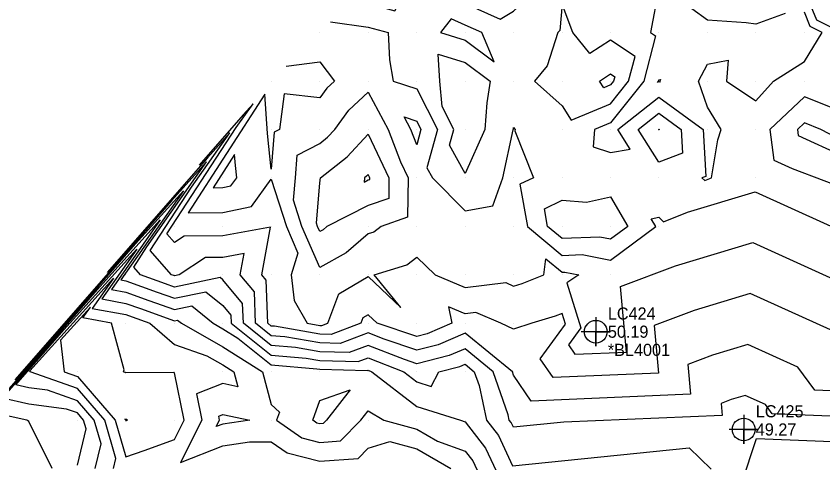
# Model space of a CAD drawing. Extents: x 2188792 to 2191981, y 386090 to 389710.
# Drawn here: x 2190577.5 to 2190744, y 388651.4 to 388743.7 of the extents above; entities that cross this region are included whole.
import ezdxf

# ---------------------------------------------------------------- set-up
doc = ezdxf.new("R2010")
doc.units = 0
for name, color, linetype in [('DTM Contours Major', 7, 'Continuous'), ('DTM Contours Minor', 7, 'Continuous'), ('Exist DTM QL2 LIDAR Elevation Point', 7, 'Continuous'), ('Exist DTM Regular Point Underwater CELL', 7, 'Continuous'), ('Exist DTM Regular Point Underwater Cogo Comment', 7, 'Continuous'), ('Exist DTM Regular Point Underwater Cogo Elevation', 7, 'Continuous'), ('Exist DTM Regular Point Underwater Cogo Number', 7, 'Continuous')]:
    doc.layers.add(name, color=color, linetype=linetype)

msp = doc.modelspace()

# ---------------------------------------------------------------- linework, layer by layer
at = {"layer": 'DTM Contours Major'}
for points in [[(2190633.26, 388733.36), (2190640.17, 388734.25), (2190643.2, 388730.27), (2190641.63, 388728.81), (2190640.17, 388726.78), (2190632.83, 388727.61), (2190631.87, 388720.27), (2190630.75, 388719.68), (2190630.17, 388712.1), (2190629.35, 388719.45), (2190628.81, 388727.56), (2190612.99, 388703.09), (2190620.17, 388703.16), (2190626.05, 388704.39), (2190630.17, 388709.99), (2190633.29, 388700.27), (2190635.67, 388694.76), (2190634.27, 388690.27), (2190634.88, 388684.98), (2190637.59, 388680.26), (2190640.17, 388679.82), (2190640.63, 388679.8), (2190641.85, 388680.26), (2190644.12, 388686.32), (2190650.17, 388689.94), (2190656.91, 388683.52), (2190651.37, 388690.27), (2190658.15, 388692.29), (2190660.17, 388693.9), (2190664, 388690.27), (2190670.17, 388687.66), (2190678.56, 388688.66), (2190680.17, 388687.95), (2190681.94, 388688.49), (2190686.43, 388690.27), (2190686.85, 388693.59), (2190690.17, 388690.81), (2190690.74, 388690.83), (2190693.62, 388690.27), (2190691.15, 388688.62), (2190694.05, 388679.29), (2190691.5, 388675.78), (2190692.8, 388673.86), (2190703.48, 388674.32), (2190702.24, 388687.87), (2190713.58, 388692.11), (2190729.53, 388696.9), (2190752.28, 388686.58)], [(2190697.87, 388730.27), (2190700.17, 388731.73), (2190701.06, 388731.15), (2190700.82, 388730.27), (2190700.17, 388729.45), (2190698.77, 388728.86), (2190697.87, 388730.27)], [(2190660.17, 388717.1), (2190658.97, 388720.27), (2190657.59, 388722.85), (2190660.17, 388721.98), (2190661.05, 388720.27), (2190660.17, 388717.1)], [(2190710.17, 388720.17), (2190710.11, 388720.27), (2190710.17, 388720.31), (2190710.24, 388720.27), (2190710.24, 388720.2), (2190710.17, 388720.17)], [(2190590.16, 388650.97), (2190591.96, 388658.46), (2190591.44, 388660.26), (2190590.16, 388661.74), (2190587.88, 388662.55), (2190580.16, 388663.56), (2190574.68, 388664.78), (2190594.76, 388687.78), (2190607.22, 388701.59), (2190597.16, 388687.26), (2190600.16, 388686.7), (2190604.89, 388684.99), (2190610.17, 388683.1), (2190613.74, 388683.84), (2190618.14, 388680.26), (2190620.17, 388679.11), (2190623.26, 388677.17), (2190630.17, 388671.65), (2190639.55, 388670.88), (2190640.17, 388670.77), (2190649.96, 388670.48), (2190650.17, 388670.56), (2190650.92, 388670.26), (2190660.17, 388663.07), (2190669.2, 388660.26), (2190670.17, 388659.9), (2190674.38, 388654.47), (2190679.78, 388642.92)], [(2190639.58, 388659.67), (2190638.74, 388660.26), (2190640.17, 388664.3), (2190646.43, 388666.53), (2190641.53, 388660.26), (2190640.86, 388659.57), (2190640.17, 388659.52), (2190639.58, 388659.67)]]:
    msp.add_lwpolyline(points, dxfattribs=at)
at = {"layer": 'DTM Contours Minor'}
for points in [[(2190646.68, 388746.78), (2190650.17, 388746.3), (2190655.65, 388744.79), (2190658.72, 388750.27), (2190660.17, 388753.11), (2190661.51, 388750.27), (2190670.17, 388746.29), (2190677.42, 388743.02), (2190680.17, 388744.7), (2190683.03, 388747.42), (2190683.26, 388750.27), (2190680.17, 388752.72), (2190672.34, 388760.27), (2190670.17, 388763.63), (2190663.44, 388763.54)], [(2190710.17, 388749.46), (2190708.4, 388740.27), (2190709.47, 388739.57), (2190707.02, 388730.27), (2190700.17, 388721.64), (2190696.89, 388720.27), (2190696.57, 388716.66), (2190700.17, 388715.54), (2190704.24, 388716.2), (2190701.66, 388720.27), (2190710.17, 388726.91), (2190719.29, 388720.27), (2190719.86, 388710.58), (2190719.05, 388710.27), (2190719.63, 388709.72), (2190720.99, 388710.27), (2190722.3, 388718.15), (2190722.98, 388720.27), (2190720.18, 388724.9), (2190718.35, 388730.27), (2190720.18, 388733.78), (2190724.46, 388734.55), (2190724.11, 388730.27), (2190730.18, 388726.17), (2190733.84, 388730.27), (2190740.18, 388734.27), (2190743.85, 388740.27), (2190741.41, 388741.5)], [(2190736.25, 388744.19), (2190730.18, 388742.04), (2190728.16, 388742.28), (2190720.18, 388742.86), (2190710.51, 388749.93)], [(2190747.88, 388740.27), (2190742.75, 388742.85), (2190740.18, 388749.03)], [(2190700.17, 388738.7), (2190695.88, 388735.97), (2190692.42, 388740.27), (2190690.17, 388746.12), (2190689.74, 388740.71), (2190689.28, 388740.27), (2190687.07, 388733.37), (2190684.52, 388730.27), (2190690.17, 388725.15), (2190692.08, 388722.17), (2190700.17, 388725.54), (2190703.92, 388730.27), (2190705.27, 388735.36), (2190700.17, 388738.7)], [(2190741.41, 388741.5), (2190740.18, 388744.45)], [(2190642.38, 388742.48), (2190650.17, 388741.4), (2190654.28, 388740.27), (2190654.57, 388734.67), (2190655.3, 388730.27), (2190660.17, 388728.63), (2190664.45, 388720.27), (2190662.26, 388712.36), (2190663.41, 388710.27), (2190670.17, 388703.46), (2190675.92, 388704.51), (2190677.97, 388710.27), (2190680.06, 388720.16), (2190680.11, 388720.27), (2190680.12, 388720.32), (2190680.17, 388720.69), (2190680.52, 388720.27), (2190680.43, 388720.01), (2190684.27, 388710.27), (2190681.49, 388708.95), (2190683.02, 388700.27), (2190690.17, 388694.28), (2190694.34, 388694.44), (2190700.17, 388693.29), (2190709.52, 388700.27), (2190708.6, 388701.84), (2190710.17, 388702.15), (2190711.14, 388701.23), (2190716.08, 388703.22), (2190730.04, 388707.41), (2190758.99, 388694.28)], [(2190676.18, 388734.26), (2190673.6, 388740.27), (2190670.17, 388741.82), (2190667.3, 388743.14), (2190665.06, 388740.27), (2190670.17, 388738.68), (2190676.18, 388734.26)], [(2190667.85, 388720.27), (2190665.41, 388725.03), (2190664.93, 388730.27), (2190664.64, 388735.8), (2190670.17, 388734.08), (2190675.35, 388730.27), (2190674.68, 388725.76), (2190674.21, 388720.27), (2190670.17, 388711.21), (2190666.96, 388717.06), (2190667.85, 388720.27)], [(2190710.11, 388730.27), (2190710.17, 388730.5), (2190710.51, 388730.6), (2190710.33, 388730.27), (2190710.42, 388730.03), (2190710.17, 388730.2), (2190709.88, 388729.97), (2190710.11, 388730.27)], [(2190636.5, 388700.27), (2190634.76, 388705.67), (2190635.14, 388710.27), (2190635.5, 388714.93), (2190640.17, 388717.39), (2190641.77, 388718.66), (2190643.27, 388720.27), (2190646.16, 388724.28), (2190650.17, 388727.99), (2190654.3, 388720.27), (2190656.83, 388713.61), (2190658.41, 388710.27), (2190658.3, 388702.13), (2190652.85, 388700.27), (2190651.36, 388699.08), (2190650.17, 388698.72), (2190645.61, 388694.83), (2190640.17, 388691.77), (2190636.5, 388700.27)], [(2190750.18, 388723.57), (2190745.6, 388724.84), (2190740.18, 388727), (2190733.05, 388720.27), (2190733.86, 388713.95), (2190737.66, 388712.23), (2190763.83, 388702.31), (2190755.86, 388723.96), (2190753.82, 388723.91), (2190750.18, 388723.57)], [(2190745.57, 388678.88), (2190729.02, 388686.39), (2190717.41, 388682.9), (2190709.17, 388679.82), (2190710.07, 388669.97), (2190688.31, 388669.03), (2190685.65, 388672.93), (2190690.86, 388680.09), (2190690.17, 388682.3), (2190688.72, 388681.72), (2190683.95, 388680.26), (2190680.17, 388679.04), (2190677.53, 388680.26), (2190672.41, 388682.51), (2190670.17, 388682.24), (2190666.75, 388683.68), (2190667.46, 388680.26), (2190662.37, 388678.07), (2190660.17, 388677.52), (2190652.01, 388680.26), (2190650.17, 388682.01), (2190649.08, 388681.36), (2190648.67, 388680.26), (2190642.49, 388677.94), (2190640.17, 388678.01), (2190630.8, 388679.63), (2190630.17, 388679.68), (2190629.44, 388680.26), (2190629.09, 388689.19), (2190628.19, 388690.27), (2190630.03, 388700.13), (2190620.17, 388698.33), (2190612.17, 388698.26), (2190610.17, 388696.96), (2190608.62, 388698.72), (2190622.95, 388720.65), (2190626.42, 388725.58), (2190624.38, 388723.32), (2190615.3, 388712.92)], [(2190710.17, 388713.52), (2190705.89, 388720.27), (2190710.17, 388723.61), (2190714.76, 388720.27), (2190715.05, 388715.39), (2190710.17, 388713.52)], [(2190751.03, 388716.91), (2190750.08, 388716.89), (2190743.56, 388720.27), (2190740.18, 388721.61), (2190738.76, 388720.27), (2190738.92, 388719.01), (2190747.93, 388714.91), (2190752.39, 388713.22), (2190751.03, 388716.91)], [(2190768.87, 388665.37), (2190742.36, 388666.46), (2190738.86, 388671.18), (2190728.51, 388675.88), (2190721.25, 388673.7), (2190716.1, 388671.77), (2190716.66, 388665.61), (2190683.82, 388664.19), (2190680.17, 388669.53), (2190679.92, 388670.26), (2190670.17, 388678.22), (2190664.61, 388675.82), (2190660.17, 388674.72), (2190653.45, 388676.98), (2190650.17, 388678.26), (2190644.36, 388676.07), (2190640.17, 388676.2), (2190632.99, 388677.44), (2190630.17, 388677.68), (2190626.93, 388680.26), (2190626.67, 388686.77), (2190623.74, 388690.27), (2190624.56, 388694.66), (2190620.17, 388693.86), (2190616.6, 388693.83), (2190611.15, 388690.27), (2190610.17, 388690.06), (2190610.02, 388690.12), (2190609.6, 388690.27), (2190605.2, 388695.3), (2190613.73, 388708.35), (2190621.62, 388719.58), (2190616.97, 388714.44), (2190596.28, 388690.74)], [(2190639.71, 388700.27), (2190639.49, 388700.95), (2190640.17, 388709.23), (2190640.32, 388710.27), (2190645.81, 388714.63), (2190650.17, 388719.31), (2190654.45, 388710.27), (2190654.4, 388706.04), (2190650.17, 388704.59), (2190641.66, 388700.27), (2190640.85, 388699.58), (2190640.17, 388699.2), (2190639.71, 388700.27)], [(2190766.02, 388660.25), (2190733.55, 388661.59), (2190732.14, 388663.48), (2190728, 388665.36), (2190725.09, 388664.49), (2190723.02, 388663.72), (2190723.25, 388661.25), (2190690.56, 388659.84), (2190680.14, 388658.78), (2190679.68, 388659.77), (2190679.29, 388660.26), (2190679.05, 388661.39), (2190675.99, 388670.26), (2190670.17, 388675.01), (2190666.85, 388673.58), (2190660.17, 388671.92), (2190657.67, 388672.76), (2190650.17, 388675.69), (2190646.23, 388674.21), (2190640.17, 388674.39), (2190635.18, 388675.26), (2190630.17, 388675.67), (2190624.41, 388680.26), (2190624.25, 388684.35), (2190620.17, 388689.22), (2190619.59, 388689.69), (2190610.17, 388687.74), (2190608.31, 388688.41), (2190603.18, 388690.27), (2190601.77, 388691.87), (2190604.5, 388696.04), (2190616.82, 388713.58), (2190609.57, 388705.55), (2190577.27, 388668.55)], [(2190621.82, 388708.61), (2190623.04, 388710.27), (2190622.75, 388712.85), (2190622.6, 388715.13), (2190618.15, 388708.25), (2190620.17, 388708.27), (2190621.82, 388708.61)], [(2190650.49, 388709.95), (2190650.49, 388710.27), (2190650.17, 388710.95), (2190649.84, 388710.6), (2190649.42, 388710.27), (2190649.3, 388709.39), (2190650.17, 388709.84), (2190650.49, 388709.95)], [(2190584.93, 388650.26), (2190580.16, 388659.97), (2190579.72, 388660.26), (2190571.9, 388662), (2190602.16, 388696.66), (2190612.02, 388707.59), (2190599.12, 388689.22), (2190600.16, 388689.03), (2190606.6, 388686.7), (2190610.17, 388685.42), (2190616.66, 388686.76), (2190620.17, 388683.92), (2190621.84, 388681.93), (2190621.9, 388680.26), (2190630.17, 388673.66), (2190637.36, 388673.07), (2190640.17, 388672.58), (2190648.09, 388672.34), (2190650.17, 388673.12), (2190657.49, 388670.26), (2190660.17, 388668.18), (2190663.19, 388667.24), (2190664.77, 388670.26), (2190669.1, 388671.34), (2190670.17, 388671.8), (2190672.06, 388670.26), (2190673.05, 388667.39), (2190674.59, 388660.26), (2190677.03, 388657.12), (2190679.96, 388650.85), (2190716.43, 388654.57), (2190720.94, 388650.14)], [(2190697.95, 388698.04), (2190690.17, 388697.76), (2190687.17, 388700.27), (2190686.53, 388703.9), (2190690.17, 388705.64), (2190695.2, 388705.24), (2190700.17, 388706.38), (2190703.74, 388700.27), (2190700.17, 388697.61), (2190697.95, 388698.04)], [(2190593.8, 388650.26), (2190595.04, 388655.39), (2190593.61, 388660.26), (2190590.16, 388664.26), (2190583.96, 388666.46), (2190580.16, 388666.96), (2190577.46, 388667.56), (2190587.35, 388678.89), (2190602.43, 388695.59), (2190595.19, 388685.29), (2190600.16, 388684.37), (2190603.18, 388683.28), (2190610.17, 388680.78), (2190610.82, 388680.91), (2190611.62, 388680.26), (2190620.17, 388675.4), (2190628.34, 388670.26), (2190630.17, 388663.46), (2190631.85, 388661.94), (2190631.25, 388660.26), (2190636.49, 388656.59), (2190640.17, 388655.65), (2190644.47, 388655.96), (2190648.65, 388660.26), (2190650.17, 388662.2), (2190653.38, 388660.26), (2190660.17, 388658.42), (2190664.49, 388655.94), (2190670.17, 388653.84), (2190671.74, 388651.83), (2190673.93, 388647.13)], [(2190597.62, 388650.26), (2190598.11, 388652.32), (2190595.78, 388660.26), (2190590.16, 388666.78), (2190580.37, 388670.26), (2190580.34, 388670.44), (2190597.63, 388689.59), (2190593.22, 388683.32), (2190600.16, 388682.04), (2190601.47, 388681.57), (2190605.11, 388680.26), (2190610.17, 388675.85), (2190616.87, 388673.56), (2190620.17, 388671.68), (2190622.43, 388670.26), (2190623.26, 388667.17), (2190620.17, 388667.82), (2190614.71, 388665.72), (2190615.85, 388660.26), (2190611.44, 388651.54), (2190620.17, 388654.94), (2190625.65, 388655.75), (2190630.17, 388655.77), (2190633.41, 388653.5), (2190640.17, 388651.77), (2190648.08, 388652.36), (2190650.17, 388654.5), (2190654.6, 388655.83), (2190660.17, 388654.32), (2190667.25, 388650.26)], [(2190610.02, 388670.12), (2190600.16, 388670.05), (2190599.63, 388670.26), (2190599.79, 388670.64), (2190597.16, 388680.26), (2190591.26, 388681.36), (2190592.83, 388683.6), (2190586.66, 388676.76), (2190587.45, 388670.26), (2190590.16, 388669.3), (2190597.96, 388660.26), (2190600.16, 388652.72), (2190603.9, 388653.99), (2190610.17, 388656.24), (2190612.2, 388660.26), (2190610.17, 388670), (2190610.02, 388670.12)], [(2190600.49, 388660.26), (2190600.31, 388660.41), (2190600.16, 388660.4), (2190599.93, 388660.49), (2190600.13, 388660.26), (2190600.16, 388660.15), (2190600.49, 388660.26)], [(2190619.5, 388660.26), (2190619.33, 388661.1), (2190620.17, 388661.43), (2190625.73, 388660.26), (2190620.17, 388659.44), (2190618.82, 388658.92), (2190619.5, 388660.26)], [(2190727.28, 388647.35), (2190730.34, 388656.49), (2190763.16, 388655.13), (2190778.86, 388653.86), (2190795.72, 388631.09)]]:
    msp.add_lwpolyline(points, dxfattribs=at)
at = {"layer": 'Exist DTM QL2 LIDAR Elevation Point'}
for p, q in [((2190640.17, 388740.27), (2190640.17, 388740.27)), ((2190650.17, 388740.27), (2190650.17, 388740.27)), ((2190660.17, 388740.27), (2190660.17, 388740.27)), ((2190670.17, 388740.27), (2190670.17, 388740.27)), ((2190680.17, 388740.27), (2190680.17, 388740.27)), ((2190690.17, 388740.27), (2190690.17, 388740.27)), ((2190700.17, 388740.27), (2190700.17, 388740.27)), ((2190710.17, 388740.27), (2190710.17, 388740.27)), ((2190720.18, 388740.27), (2190720.18, 388740.27)), ((2190730.18, 388740.27), (2190730.18, 388740.27)), ((2190740.18, 388740.27), (2190740.18, 388740.27)), ((2190630.17, 388730.27), (2190630.17, 388730.27)), ((2190640.17, 388730.27), (2190640.17, 388730.27)), ((2190650.17, 388730.27), (2190650.17, 388730.27)), ((2190660.17, 388730.27), (2190660.17, 388730.27)), ((2190670.17, 388730.27), (2190670.17, 388730.27)), ((2190680.17, 388730.27), (2190680.17, 388730.27)), ((2190690.17, 388730.27), (2190690.17, 388730.27)), ((2190700.17, 388730.27), (2190700.17, 388730.27)), ((2190710.17, 388730.27), (2190710.17, 388730.27)), ((2190720.18, 388730.27), (2190720.18, 388730.27)), ((2190730.18, 388730.27), (2190730.18, 388730.27)), ((2190740.18, 388730.27), (2190740.18, 388730.27)), ((2190630.17, 388720.27), (2190630.17, 388720.27)), ((2190640.17, 388720.27), (2190640.17, 388720.27)), ((2190650.17, 388720.27), (2190650.17, 388720.27)), ((2190660.17, 388720.27), (2190660.17, 388720.27)), ((2190670.17, 388720.27), (2190670.17, 388720.27)), ((2190680.17, 388720.27), (2190680.17, 388720.27)), ((2190690.17, 388720.27), (2190690.17, 388720.27)), ((2190700.17, 388720.27), (2190700.17, 388720.27)), ((2190710.17, 388720.27), (2190710.17, 388720.27)), ((2190720.18, 388720.27), (2190720.18, 388720.27)), ((2190730.18, 388720.27), (2190730.18, 388720.27)), ((2190740.18, 388720.27), (2190740.18, 388720.27)), ((2190620.17, 388710.27), (2190620.17, 388710.27)), ((2190630.17, 388710.27), (2190630.17, 388710.27)), ((2190640.17, 388710.27), (2190640.17, 388710.27)), ((2190650.17, 388710.27), (2190650.17, 388710.27)), ((2190660.17, 388710.27), (2190660.17, 388710.27)), ((2190670.17, 388710.27), (2190670.17, 388710.27)), ((2190680.17, 388710.27), (2190680.17, 388710.27)), ((2190690.17, 388710.27), (2190690.17, 388710.27)), ((2190700.17, 388710.27), (2190700.17, 388710.27)), ((2190710.17, 388710.27), (2190710.17, 388710.27)), ((2190720.18, 388710.27), (2190720.18, 388710.27)), ((2190730.18, 388710.27), (2190730.18, 388710.27)), ((2190610.17, 388700.27), (2190610.17, 388700.27)), ((2190620.17, 388700.27), (2190620.17, 388700.27)), ((2190630.17, 388700.27), (2190630.17, 388700.27)), ((2190640.17, 388700.27), (2190640.17, 388700.27)), ((2190650.17, 388700.27), (2190650.17, 388700.27)), ((2190660.17, 388700.27), (2190660.17, 388700.27)), ((2190670.17, 388700.27), (2190670.17, 388700.27)), ((2190680.17, 388700.27), (2190680.17, 388700.27)), ((2190690.17, 388700.27), (2190690.17, 388700.27)), ((2190700.17, 388700.27), (2190700.17, 388700.27)), ((2190710.17, 388700.27), (2190710.17, 388700.27)), ((2190600.16, 388690.27), (2190600.16, 388690.27)), ((2190610.17, 388690.27), (2190610.17, 388690.27)), ((2190620.17, 388690.27), (2190620.17, 388690.27)), ((2190630.17, 388690.27), (2190630.17, 388690.27)), ((2190640.17, 388690.27), (2190640.17, 388690.27)), ((2190650.17, 388690.27), (2190650.17, 388690.27)), ((2190660.17, 388690.27), (2190660.17, 388690.27)), ((2190670.17, 388690.27), (2190670.17, 388690.27)), ((2190680.17, 388690.27), (2190680.17, 388690.27)), ((2190690.17, 388690.27), (2190690.17, 388690.27)), ((2190700.17, 388690.27), (2190700.17, 388690.27)), ((2190590.16, 388680.26), (2190590.16, 388680.26)), ((2190600.16, 388680.26), (2190600.16, 388680.26)), ((2190610.17, 388680.26), (2190610.17, 388680.26)), ((2190620.17, 388680.26), (2190620.17, 388680.26)), ((2190630.17, 388680.26), (2190630.17, 388680.26)), ((2190640.17, 388680.26), (2190640.17, 388680.26)), ((2190650.17, 388680.26), (2190650.17, 388680.26)), ((2190660.17, 388680.26), (2190660.17, 388680.26)), ((2190670.17, 388680.26), (2190670.17, 388680.26)), ((2190680.17, 388680.26), (2190680.17, 388680.26)), ((2190690.17, 388680.26), (2190690.17, 388680.26)), ((2190580.16, 388670.26), (2190580.16, 388670.26)), ((2190590.16, 388670.26), (2190590.16, 388670.26)), ((2190600.16, 388670.26), (2190600.16, 388670.26)), ((2190610.17, 388670.26), (2190610.17, 388670.26)), ((2190620.17, 388670.26), (2190620.17, 388670.26)), ((2190630.17, 388670.26), (2190630.17, 388670.26)), ((2190640.17, 388670.26), (2190640.17, 388670.26)), ((2190650.17, 388670.26), (2190650.17, 388670.26)), ((2190660.17, 388670.26), (2190660.17, 388670.26)), ((2190670.17, 388670.26), (2190670.17, 388670.26)), ((2190680.17, 388670.26), (2190680.17, 388670.26)), ((2190580.16, 388660.26), (2190580.16, 388660.26)), ((2190590.16, 388660.26), (2190590.16, 388660.26)), ((2190600.16, 388660.26), (2190600.16, 388660.26)), ((2190610.17, 388660.26), (2190610.17, 388660.26)), ((2190620.17, 388660.26), (2190620.17, 388660.26)), ((2190630.17, 388660.26), (2190630.17, 388660.26)), ((2190640.17, 388660.26), (2190640.17, 388660.26)), ((2190650.17, 388660.26), (2190650.17, 388660.26)), ((2190660.17, 388660.26), (2190660.17, 388660.26)), ((2190670.17, 388660.26), (2190670.17, 388660.26)), ((2190680.17, 388660.26), (2190680.17, 388660.26))]:
    msp.add_line(p, q, dxfattribs=at)
at = {"layer": 'Exist DTM Regular Point Underwater CELL'}
for points in [[(2190697.13, 388681.52), (2190697.13, 388675.52), (2190697.13, 388678.52), (2190700.13, 388678.52), (2190694.13, 388678.52)], [(2190727.66, 388661.34), (2190727.66, 388655.34), (2190727.66, 388658.34), (2190730.66, 388658.34), (2190724.66, 388658.34)]]:
    msp.add_lwpolyline(points, dxfattribs=at)
for centre in [(2190697.13, 388678.52), (2190727.66, 388658.34)]:
    msp.add_circle(centre, 2.34, dxfattribs=at)

# ---------------------------------------------------------------- texts
at = {"layer": 'Exist DTM Regular Point Underwater Cogo Comment'}
msp.add_text('*BL4001', height=2.5, dxfattribs=at).set_placement((2190699.63, 388673.52))
at = {"layer": 'Exist DTM Regular Point Underwater Cogo Elevation'}
for s, p in [('50.19', (2190699.63, 388677.27)), ('49.27', (2190730.16, 388657.09))]:
    msp.add_text(s, height=2.5, dxfattribs=at).set_placement(p)
at = {"layer": 'Exist DTM Regular Point Underwater Cogo Number'}
for s, p in [('LC424', (2190699.63, 388681.02)), ('LC425', (2190730.16, 388660.84))]:
    msp.add_text(s, height=2.5, dxfattribs=at).set_placement(p)

doc.saveas('drawing.dxf')
